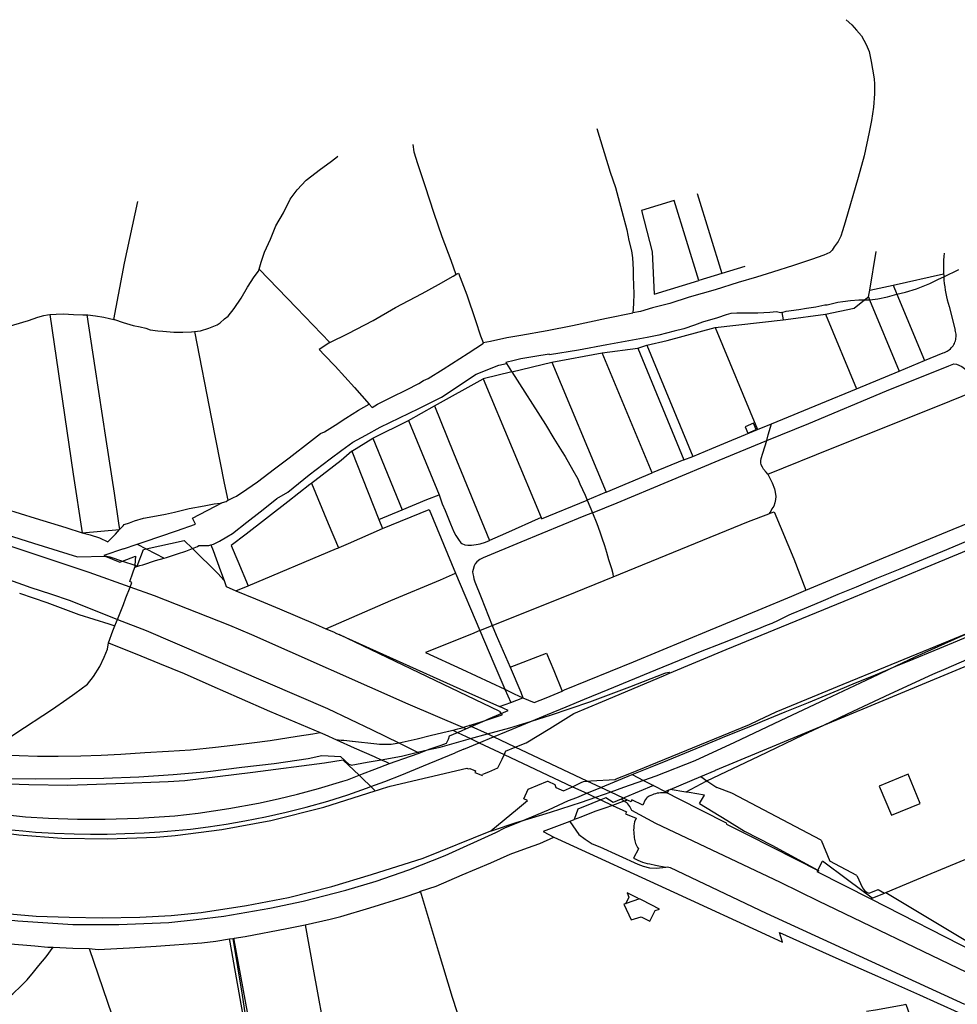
# Model space of a CAD drawing. Header units: inches. Extents: x 210911 to 224988, y 571697 to 586201.
# Tile 287 of 301: x 221613 to 222297, y 585464 to 586182. Entities that reach past the tile are written whole.
import ezdxf

# ---------------------------------------------------------------- set-up
doc = ezdxf.new("R2010")
doc.units = ezdxf.units.IN
doc.header["$MEASUREMENT"] = 0

msp = doc.modelspace()

# ---------------------------------------------------------------- linework, layer by layer
for points in [[(222216.224, 586181.906), (222220.399, 586178.184), (222223.873, 586174.239), (222227.489, 586170.152), (222230.854, 586163.875), (222232.938, 586158.733), (222234.6, 586151.316), (222235.529, 586145.877), (222236.585, 586138.725), (222237.019, 586134.888), (222236.834, 586127.752), (222236.142, 586118.227), (222234.854, 586108.473), (222233.11, 586099.771), (222229.336, 586082.508), (222225.048, 586066.835), (222215.651, 586034.153), (222213.589, 586027.924), (222212.375, 586024.112), (222210.365, 586020.185), (222207.617, 586016.172), (222206.059, 586013.752), (222204.414, 586012.072), (222200.014, 586010.216), (222190.871, 586007.044), (222177.725, 586002.643), (222162.449, 585997.668), (222150.92, 585994.151), (222137.574, 585990.289), (222120.793, 585984.914), (222101.711, 585979.45), (222087.57, 585975.047), (222075.075, 585971.755), (222066.216, 585969.152), (222060.69, 585968.124)], [(222034.339, 586102.475), (222044.14, 586070.604), (222047.94, 586059.638), (222049.868, 586052.291), (222052.606, 586042.276), (222056.127, 586028.75), (222057.676, 586020.849), (222059.595, 586013.347), (222060.315, 586008.231), (222060.786, 585999.789), (222060.738, 585995.212), (222061.065, 585987.764), (222061.388, 585982.448), (222061.091, 585974.686), (222060.69, 585968.124)], [(221900.035, 586090.768), (221900.743, 586085.471), (221903.601, 586076.948), (221908.803, 586061.065), (221915.463, 586040.864), (221921.235, 586023.845), (221927.718, 586006.543), (221931.537, 585996.079)], [(221788.088, 585999.994), (221789.467, 586005.073), (221791.811, 586012.44), (221796.168, 586021.887), (221800.127, 586031.56), (221805.62, 586041.15), (221810.488, 586051.137), (221815.816, 586057.799), (221822.309, 586064.975), (221832.834, 586072.898), (221839.785, 586077.885), (221843.927, 586081.247), (221845.47, 586082.321)], [(222107.498, 586055.26), (222125.508, 585996.717)], [(221681.945, 585963.295), (221689.742, 586004.325), (221699.563, 586049.262)], [(222090.772, 586050.117), (222066.919, 586042.674), (222074.646, 586012.503), (222076.258, 585981.765), (222108.739, 585991.771)], [(222108.739, 585991.771), (222090.772, 586050.117)], [(222233.49, 585984.54), (222238.22, 586012.8)], [(222287.66, 586011.6), (222287.458, 586009.112), (222287.317, 586006.62), (222287.238, 586004.125), (222287.22, 586001.629), (222287.264, 585999.134), (222287.37, 585996.64)], [(222142.376, 586001.81), (222125.508, 585996.717)], [(221740.782, 585954.495), (221745.213, 585955.015), (221751.375, 585956.902), (221757.28, 585959.443), (221759.493, 585960.84), (221762.698, 585963.802), (221765.394, 585965.655), (221769.701, 585971.377), (221774.943, 585978.778), (221779.445, 585986.945), (221784.431, 585994.289), (221787.548, 585998.559), (221788.088, 585999.994)], [(221788.088, 585999.994), (221815.103, 585971.857), (221839.657, 585946.412)], [(221839.657, 585946.412), (221852.871, 585953.133), (221871.065, 585962.632), (221887.497, 585971.958), (221906.883, 585982.199), (221918.775, 585988.816), (221929.559, 585994.948), (221931.537, 585996.079)], [(221931.537, 585996.079), (221933.442, 585997.169), (221939.445, 585981.206), (221945.931, 585962.482), (221949.505, 585951.259), (221951.533, 585946.446)], [(222125.508, 585996.717), (222108.739, 585991.771)], [(222250.5, 585988.37), (222287.37, 585996.64)], [(222253.252, 585981.724), (222259.533, 585983.287), (222267.484, 585985.718), (222277.336, 585989.46), (222283.665, 585992.57), (222287.466, 585994.41)], [(222287.37, 585996.64), (222287.412, 585995.525), (222287.466, 585994.41)], [(222287.466, 585994.41), (222298.347, 585999.82)], [(222287.466, 585994.41), (222287.633, 585991.974), (222287.865, 585989.543), (222288.162, 585987.119), (222288.523, 585984.704), (222288.949, 585982.299), (222289.439, 585979.907), (222289.993, 585977.528), (222290.61, 585975.165), (222291.29, 585972.82)], [(222233.49, 585984.54), (222250.5, 585988.37)], [(222250.5, 585988.37), (222253.252, 585981.724)], [(222229.706, 585977.543), (222232.46, 585979.74)], [(222232.46, 585979.74), (222233.49, 585984.54)], [(222232.46, 585979.74), (222233.315, 585977.668)], [(222233.315, 585977.668), (222235.426, 585977.76), (222239.456, 585978.247), (222246.357, 585979.795), (222253.252, 585981.724)], [(222253.252, 585981.724), (222273.32, 585933.26)], [(222169.275, 585968.414), (222172.534, 585969.371), (222181.652, 585970.61), (222187.275, 585971.587), (222194.149, 585972.48), (222200.681, 585973.913), (222202.358, 585973.973), (222210.111, 585975.807), (222213.774, 585976.439), (222219.342, 585977.103), (222225.535, 585977.512), (222229.706, 585977.543)], [(222201.22, 585967.12), (222222.07, 585971.45), (222229.706, 585977.543)], [(222229.706, 585977.543), (222230.564, 585977.549), (222233.315, 585977.668)], [(222233.315, 585977.668), (222254.81, 585925.58)], [(222291.29, 585972.82), (222295.8, 585955.51)], [(221591.141, 585954.173), (221597.299, 585955.233), (221608.968, 585959.319), (221619.673, 585962.636), (221626.488, 585964.923), (221630.861, 585966.124), (221633.673, 585966.755), (221635.157, 585966.87)], [(221635.157, 585966.87), (221639.922, 585967.193), (221645.122, 585967.316), (221652.538, 585966.988), (221659.244, 585966.659), (221662.333, 585966.761)], [(221635.157, 585966.87), (221652.225, 585850.513), (221658.735, 585807.775)], [(221662.333, 585966.761), (221662.88, 585966.779), (221668.593, 585965.879), (221674.703, 585964.895), (221678.797, 585963.965), (221681.945, 585963.295)], [(221662.333, 585966.761), (221668.098, 585928.352), (221676.213, 585875.801), (221682.227, 585836.494), (221685.282, 585814.694), (221686.134, 585810.197)], [(221951.533, 585946.446), (221956.672, 585947.463), (221968.6, 585950.185), (221978.995, 585951.852), (221998.11, 585955.128), (222016.656, 585958.828), (222041.365, 585964.132), (222060.69, 585968.124)], [(222169.275, 585968.414), (222168.445, 585968.17), (222165.489, 585968.818), (222160.546, 585968.468), (222151.881, 585967.884), (222141.596, 585967.979), (222136.425, 585967.8), (222132.078, 585967.536), (222128.699, 585966.62), (222122.339, 585964.42), (222111.548, 585961.273), (222105.615, 585959.073), (222097.749, 585956.472), (222090.764, 585954.669), (222079.546, 585951.806), (222070.969, 585950.056), (222041.602, 585944.687), (222021.067, 585940.841), (221999.821, 585937.419), (221999.451, 585938.016), (221989.112, 585936.235), (221978.944, 585934.539), (221973.094, 585933.164), (221968.947, 585932.218), (221967.9, 585931.926), (221968.388, 585931.162)], [(222169.275, 585968.414), (222170.319, 585963.036)], [(222170.319, 585963.036), (222172.35, 585963.27), (222201.22, 585967.12)], [(222201.22, 585967.12), (222223.72, 585912.68)], [(221681.945, 585963.295), (221682.378, 585963.203), (221688.718, 585961.054), (221696.053, 585958.907), (221701.282, 585957.978), (221705.177, 585956.876), (221708.504, 585955.631), (221714.074, 585954.874), (221717.711, 585954.71), (221725.781, 585954.07), (221732.288, 585954.139), (221738.567, 585954.235), (221740.782, 585954.495)], [(222070.84, 585944.5), (222085.64, 585947.98), (222120.79, 585957.33)], [(222120.79, 585957.33), (222170.319, 585963.036)], [(222120.79, 585957.33), (222151.64, 585882.96)], [(221740.782, 585954.495), (221753.181, 585890.722), (221762.506, 585843.973), (221765.141, 585831.447)], [(222287.12, 585938.97), (222288.062, 585939.284), (222288.977, 585939.668), (222289.861, 585940.122), (222290.707, 585940.642), (222291.51, 585941.225), (222292.267, 585941.869), (222292.972, 585942.568), (222293.622, 585943.319), (222294.212, 585944.117), (222294.739, 585944.958), (222295.201, 585945.838), (222295.593, 585946.75), (222295.915, 585947.689), (222296.164, 585948.65), (222296.339, 585949.628), (222296.438, 585950.616), (222296.462, 585951.608), (222296.409, 585952.6), (222296.281, 585953.585), (222296.077, 585954.557), (222295.8, 585955.51)], [(221839.657, 585946.412), (221831.755, 585941.382), (221835.542, 585937.238), (221843.371, 585929.15), (221857.494, 585913.624), (221868.138, 585901.546)], [(221868.138, 585901.546), (221870.365, 585899.035), (221874.366, 585901.544), (221884.471, 585906.622), (221895.57, 585911.987), (221904.368, 585916.694), (221907.859, 585918.662), (221911.294, 585920.174), (221922.248, 585927.102), (221940.465, 585938.82), (221951.731, 585945.976), (221951.533, 585946.446)], [(222064.22, 585942.36), (222070.84, 585944.5)], [(222070.84, 585944.5), (222104.32, 585863.45)], [(222001.628, 585932.099), (222038.28, 585939.02)], [(222038.28, 585939.02), (222064.22, 585942.36)], [(222074.71, 585851.36), (222038.28, 585939.02)], [(222064.22, 585942.36), (222097.94, 585860.9)], [(222273.32, 585933.26), (222287.12, 585938.97)], [(221876.15, 585884.72), (221904.41, 585898.39), (221921.11, 585906.56), (221946.34, 585923.28), (221962.78, 585929.96), (221968.388, 585931.162)], [(221968.388, 585931.162), (221972.135, 585925.292), (221972.231, 585925.14)], [(221972.231, 585925.14), (222001.628, 585932.099)], [(222001.628, 585932.099), (222041.107, 585837.366)], [(222158.31, 585875.105), (222189.006, 585887.53), (222245.567, 585911.132), (222291.211, 585929.557), (222294.766, 585931.028), (222296.864, 585930.779), (222300.684, 585929.075), (222303.488, 585926.732), (222305.531, 585924.006), (222307.131, 585920.643), (222308.547, 585914.929), (222309.82, 585910.911)], [(222254.81, 585925.58), (222273.32, 585933.26)], [(221972.231, 585925.14), (221951.33, 585919.97)], [(221972.231, 585925.14), (221996.789, 585886.676), (222002.924, 585876.528), (222009.058, 585866.697), (222011.166, 585863.399), (222016.855, 585853.377), (222020.435, 585847.161), (222021.972, 585843.416), (222025.877, 585835.041), (222027.301, 585831.617)], [(222223.72, 585912.68), (222254.81, 585925.58)], [(221915.95, 585900.39), (221951.33, 585919.97)], [(221951.33, 585919.97), (221993.66, 585818.82)], [(222159.201, 585850.401), (222206.163, 585869.407), (222252.506, 585887.961), (222291.993, 585903.637), (222309.82, 585910.911)], [(222161.807, 585887.154), (222197.87, 585902.03), (222223.72, 585912.68)], [(221765.141, 585831.447), (221765.371, 585831.611), (221769.288, 585833.438), (221771.475, 585834.323), (221778.908, 585839.482), (221786.882, 585844.983), (221799.137, 585854.415), (221809.862, 585862.366), (221826.231, 585874.933), (221832.756, 585880.062), (221835.623, 585881.432), (221843.341, 585886.307), (221851.145, 585891.296), (221860.51, 585897.141), (221868.138, 585901.546)], [(221896.82, 585889.5), (221915.95, 585900.39)], [(221915.95, 585900.39), (221929.77, 585866.01), (221956.117, 585802.15)], [(221871.03, 585876.61), (221896.82, 585889.5)], [(221896.82, 585889.5), (221919.2, 585835.51)], [(222087.454, 585705.29), (222128.703, 585722.492), (222214.911, 585757.867), (222271.218, 585781.277), (222328.224, 585804.816), (222391.577, 585831.296), (222470.165, 585864.044), (222526.601, 585886.756), (222536.005, 585887.799), (222556.655, 585890.589), (222563.581, 585891.535)], [(222142.523, 585884.979), (222144.519, 585880.353), (222150.654, 585883.001), (222148.664, 585887.623), (222142.523, 585884.979)], [(222151.64, 585882.96), (222161.807, 585887.154)], [(222158.31, 585875.105), (222159.412, 585879.061), (222161.807, 585887.154)], [(221752.707, 585798.837), (221754.609, 585799.382), (221759.094, 585801.494), (221764.372, 585804.716), (221768.629, 585807.282), (221778.87, 585815.488), (221788.629, 585823.096), (221796.97, 585829.564), (221800.941, 585832.699), (221808.802, 585837.29), (221824.376, 585850.026), (221839.866, 585861.653), (221848.406, 585868.008), (221856.265, 585873.736), (221865.887, 585878.927), (221876.15, 585884.72)], [(222104.32, 585863.45), (222118.16, 585869.21), (222151.64, 585882.96)], [(221855.63, 585867.15), (221871.03, 585876.61)], [(221871.03, 585876.61), (221892.43, 585824.57)], [(222031.077, 585822.302), (222049.223, 585829.515), (222123.494, 585860.6), (222158.31, 585875.105)], [(222159.201, 585850.401), (222157.974, 585851.865), (222156.06, 585854.083), (222155.165, 585855.478), (222154.333, 585857.318), (222153.947, 585858.715), (222154.07, 585860.177), (222154.192, 585861.829), (222155.387, 585865.771), (222158.31, 585875.105)], [(221855.63, 585867.15), (221847.751, 585860.339), (221828.601, 585845.673), (221826.596, 585844.109), (221826.267, 585843.852)], [(221855.63, 585867.15), (221875.32, 585817.5)], [(221195.792, 585854.51), (221211.879, 585853.319), (221212.274, 585858.645), (221220.213, 585857.192), (221259.701, 585851.751), (221310.007, 585844.038), (221353.247, 585835.983), (221417.051, 585822.315), (221458.991, 585812.066), (221487.859, 585804.513), (221498.289, 585802.708), (221538.92, 585791.318), (221605.93, 585773.281), (221621.323, 585767.882), (221635.841, 585763.239), (221650.094, 585758.381), (221684.582, 585744.471)], [(221693.833, 585768.067), (221663.961, 585778.793), (221636.906, 585787.648), (221564.035, 585812.169), (221504.835, 585828.823), (221491.932, 585831.97), (221455.293, 585840.054), (221422.431, 585847.067), (221388.276, 585854.327), (221360.017, 585859.135)], [(222097.94, 585860.9), (222074.71, 585851.36)], [(222097.94, 585860.9), (222104.32, 585863.45)], [(222041.107, 585837.366), (222074.71, 585851.36)], [(222159.201, 585850.401), (222160.594, 585847.552), (222162.194, 585844.189), (222163.924, 585839.873), (222164.567, 585837.334), (222164.832, 585834.221), (222164.775, 585832.061), (222164.211, 585829.518), (222163.392, 585827.165), (222162.127, 585825.192), (222161.18, 585823.411), (222159.754, 585821.595)], [(221509.805, 585848.789), (221535.096, 585843.366), (221557.098, 585837.776), (221580.494, 585831.251), (221602.752, 585825.15), (221624.614, 585818.423), (221646.874, 585811.612), (221658.735, 585807.775)], [(221826.267, 585843.852), (221826.187, 585843.79), (221825.779, 585843.472), (221824.961, 585842.834), (221808.818, 585830.242), (221778.446, 585806.65), (221767.603, 585798.424)], [(221826.267, 585843.852), (221838.423, 585814.574), (221845.831, 585796.762)], [(221892.43, 585824.57), (221910.4, 585831.91), (221919.2, 585835.51)], [(221919.2, 585835.51), (221921.46, 585828.714), (221923.7, 585823.892), (221927.545, 585814.309), (221930.043, 585808.407), (221931.514, 585805.616), (221933.493, 585802.699), (221935.09, 585800.416), (221935.918, 585799.91), (221938.019, 585798.836), (221940.18, 585798.778), (221942.786, 585798.786), (221946.218, 585799.176), (221949.14, 585799.629), (221953.204, 585800.911), (221956.117, 585802.15)], [(222041.107, 585837.366), (222027.301, 585831.617)], [(221686.134, 585810.197), (221688.638, 585812.682), (221689.545, 585813.707), (221693.265, 585814.936), (221697.126, 585816.45), (221703.657, 585818.31), (221710.303, 585819.515), (221719.676, 585821.38), (221726.208, 585822.671), (221736.999, 585825.534), (221747.821, 585827.344), (221755.233, 585828.864), (221759.892, 585829.214), (221761.33, 585829.713)], [(221704.077, 585801.037), (221727.683, 585809.255), (221741.511, 585813.999), (221739.372, 585818.26), (221755.748, 585826.989), (221761.33, 585829.713)], [(221761.33, 585829.713), (221764.009, 585830.642), (221765.141, 585831.447)], [(221993.66, 585818.82), (221994.092, 585817.787), (222027.301, 585831.617)], [(222027.301, 585831.617), (222031.077, 585822.302)], [(221875.32, 585817.5), (221892.43, 585824.57)], [(221877.945, 585810.882), (221911.938, 585824.685), (221931.12, 585778.17)], [(222031.077, 585822.302), (222024.845, 585819.79), (221979.011, 585800.983), (221951.397, 585789.534), (221948.986, 585788.129), (221946.703, 585786.598), (221945.563, 585785.134), (221944.742, 585783.607), (221944.052, 585780.873), (221943.739, 585779.347), (221943.934, 585777.823), (221944.322, 585775.791), (221944.709, 585774.013), (221945.352, 585771.855), (221950.028, 585760.495), (221958.036, 585740.008)], [(222031.077, 585822.302), (222034.269, 585814.607), (222036.577, 585808.323), (222037.99, 585804.007), (222039.915, 585798.421), (222041.328, 585793.66), (222042.871, 585788.328), (222044.99, 585781.663), (222045.955, 585778.044), (222046.371, 585775.653)], [(222046.371, 585775.653), (222144.994, 585816.059), (222159.754, 585821.595)], [(222159.754, 585821.595), (222160.866, 585822.012), (222163.66, 585823.1), (222178.008, 585788.705), (222186.81, 585765.874)], [(222186.81, 585765.874), (222243.414, 585789.332), (222294.326, 585810.249), (222320.48, 585821.123), (222329.509, 585824.981)], [(221579.019, 585813.628), (221588.503, 585810.987), (221623.351, 585800.169), (221655.352, 585790.279), (221675.696, 585790.64)], [(221875.32, 585817.5), (221877.945, 585810.882)], [(221993.66, 585818.82), (221967.741, 585807.115), (221956.117, 585802.15)], [(221658.735, 585807.775), (221686.134, 585810.197)], [(221658.735, 585807.775), (221664.7, 585806.129), (221671.579, 585804.037), (221677.612, 585801.208)], [(221677.612, 585801.208), (221683.138, 585806.787), (221686.134, 585810.197)], [(221845.831, 585796.762), (221846.292, 585796.956), (221853.22, 585799.87), (221877.945, 585810.882)], [(221986.668, 585670.421), (221998.278, 585675.29), (222011.923, 585680.781), (222025.431, 585686.387), (222042.654, 585693.43), (222077.285, 585707.758), (222094.716, 585714.833), (222109.91, 585721.061), (222126.157, 585727.57), (222135.616, 585731.126), (222144.973, 585734.953), (222151.347, 585737.43), (222158.86, 585740.497), (222162.336, 585741.89), (222166.853, 585743.92), (222174.76, 585747.83), (222176.423, 585748.59), (222185.749, 585752.536), (222198.113, 585757.706), (222210.53, 585762.95), (222223.722, 585768.317), (222238.694, 585774.576), (222255.681, 585781.501), (222289.591, 585795.455), (222325.475, 585810.504)], [(221689.08, 585796.121), (221698.959, 585799.297)], [(221698.959, 585799.297), (221700.511, 585799.796), (221704.077, 585801.037)], [(221698.959, 585799.297), (221705.639, 585795.903)], [(221705.639, 585795.903), (221733.367, 585802.098)], [(221733.367, 585802.098), (221739.283, 585796.262)], [(221689.08, 585796.121), (221674.588, 585791.107), (221675.696, 585790.64)], [(221699.044, 585783.453), (221703.529, 585795.432)], [(221703.529, 585795.432), (221705.639, 585795.903)], [(221705.639, 585795.903), (221718.746, 585789.244)], [(221718.746, 585789.244), (221720.306, 585789.683), (221728.455, 585792.284)], [(221728.455, 585792.284), (221734.56, 585794.285), (221739.283, 585796.262)], [(221739.283, 585796.262), (221743.02, 585797.826), (221744.013, 585798.538), (221747.423, 585798.402), (221751.315, 585798.438), (221752.707, 585798.837)], [(221739.283, 585796.262), (221757.881, 585777.916), (221762.344, 585772.98)], [(221752.707, 585798.837), (221754.329, 585794.893), (221759.78, 585779.978), (221762.344, 585772.98)], [(221767.603, 585798.424), (221772.344, 585787.001), (221779.926, 585769.036)], [(221779.926, 585769.036), (221844.449, 585796.18), (221845.371, 585796.568), (221845.831, 585796.762)], [(221675.696, 585790.64), (221676.862, 585790.661), (221678.927, 585790.164), (221688.333, 585787.027)], [(221675.696, 585790.64), (221686.218, 585786.21), (221688.333, 585787.027)], [(221688.333, 585787.027), (221697.83, 585790.694), (221697.278, 585784.043)], [(221688.333, 585787.027), (221697.278, 585784.043)], [(221700.979, 585783.766), (221703.07, 585784.364), (221712.27, 585787.422), (221718.746, 585789.244)], [(221693.833, 585768.067), (221695.111, 585771.34), (221693.547, 585772.179), (221695.836, 585778.523), (221697.164, 585782.675)], [(221697.278, 585784.043), (221697.164, 585782.675)], [(221697.164, 585782.675), (221700.979, 585783.766)], [(221697.278, 585784.043), (221699.044, 585783.453)], [(221836.66, 585737.678), (221883.928, 585758.278), (221920.239, 585773.436), (221931.12, 585778.17)], [(221931.12, 585778.17), (221949.035, 585736.39)], [(221762.344, 585772.98), (221764.012, 585768.426), (221771.058, 585765.373)], [(221958.036, 585740.008), (222012.191, 585761.685), (222046.371, 585775.653)], [(222058.398, 585632.189), (222145.728, 585667.933), (222152.366, 585670.976), (222165.237, 585677.169), (222214.139, 585697.281), (222244.945, 585709.917), (222308.812, 585736.114), (222311.794, 585737.329), (222345.337, 585751.005), (222348.852, 585752.745), (222398.676, 585773.465)], [(221613.157, 585763.79), (221633.031, 585756.776), (221656.516, 585748.232), (221678.35, 585741.278), (221682.727, 585739.827)], [(221690.817, 585760.342), (221693.833, 585768.067)], [(221936.516, 585665.692), (221896.697, 585682.741), (221782.524, 585733.265), (221766.47, 585740.057), (221711.672, 585761.662), (221693.833, 585768.067)], [(221771.058, 585765.373), (221779.926, 585769.036)], [(221771.058, 585765.373), (221785.335, 585759.464), (221802.903, 585752.143), (221829.19, 585741.098), (221836.66, 585737.678)], [(222009.045, 585692.326), (222010.822, 585693.065), (222061.099, 585713.663), (222117.279, 585736.946), (222152.066, 585751.338), (222176.697, 585761.445), (222186.81, 585765.874)], [(221684.582, 585744.471), (221688.92, 585755.483), (221690.817, 585760.342)], [(222348.923, 585752.228), (222324.287, 585742.219), (222300.038, 585732.02), (222266.346, 585716.975), (222252.439, 585710.359)], [(222252.439, 585710.359), (222260.966, 585713.892), (222284.491, 585723.665), (222297.471, 585728.93), (222311.939, 585734.91), (222344.2, 585747.998), (222349.699, 585750.376)], [(221682.727, 585739.827), (221683.888, 585742.709), (221684.552, 585744.394)], [(221684.552, 585744.394), (221684.582, 585744.471)], [(221684.552, 585744.394), (221705.462, 585736.425), (221837.907, 585679.666), (221870.547, 585664.104), (221889.774, 585654.51)], [(221678.056, 585727.43), (221681.23, 585736.109), (221682.727, 585739.827)], [(221836.66, 585737.678), (221842.249, 585735.501)], [(221842.249, 585735.501), (221844.404, 585734.279), (221846.338, 585733.417)], [(221949.035, 585736.39), (221942.995, 585733.792), (221909.375, 585720.316), (221935.957, 585708.359), (221967.173, 585693.734)], [(221949.035, 585736.39), (221958.036, 585740.008)], [(221949.035, 585736.39), (221959.209, 585712.299), (221967.173, 585693.734)], [(221958.036, 585740.008), (221960.859, 585733.079), (221971.152, 585709.594)], [(221653.389, 585690.587), (221662.695, 585697.412), (221667.231, 585702.964), (221671.791, 585710.307), (221674.988, 585717.107), (221677.25, 585722.939), (221678.056, 585727.43)], [(221678.056, 585727.43), (221701.754, 585717.871), (221715.247, 585712.444), (221733.323, 585705.125), (221753.374, 585696.159), (221773.426, 585687.32), (221795.514, 585677.661), (221832.601, 585662.049)], [(221963.003, 585677.609), (221846.338, 585733.417)], [(221846.338, 585733.417), (221887.881, 585714.895), (221934.351, 585693.805), (221963.354, 585680.909)], [(221971.152, 585709.594), (221997.705, 585719.967), (222002.894, 585707.402), (222009.045, 585692.326)], [(222199.93, 585667.426), (222309.407, 585712.97)], [(222289.295, 585708.75), (222304.359, 585715.215)], [(221971.152, 585709.594), (221978.853, 585691.515), (221980.475, 585687.466)], [(222060.094, 585631.318), (222073.425, 585636.848), (222086.156, 585641.976), (222110.994, 585652.207), (222129.027, 585659.73), (222145.372, 585666.146), (222155.234, 585670.28), (222171.638, 585677.048), (222188.891, 585684.053), (222201.631, 585689.306), (222210.339, 585693.048), (222223.078, 585698.268), (222235.953, 585703.495), (222246.929, 585708.076), (222252.439, 585710.359)], [(222252.439, 585710.359), (222234.801, 585701.968), (222201.592, 585686.313), (222168.168, 585670.527), (222134.718, 585654.89), (222105.804, 585641.465), (222077.485, 585630.339), (222068.361, 585627.075)], [(222084.716, 585705.697), (222087.181, 585705.944)], [(222087.454, 585705.29), (222087.181, 585705.944)], [(222279.588, 585704.722), (222289.295, 585708.75)], [(221974.869, 585651.362), (221982.722, 585654.486), (221999.979, 585664.89), (222017.551, 585675.803), (222038.499, 585684.756), (222082.998, 585703.432), (222087.454, 585705.29)], [(221986.668, 585670.421), (222000.597, 585674.758), (222029.134, 585684.462), (222058.362, 585695.322), (222083.888, 585705.438), (222084.716, 585705.697)], [(222248.334, 585690.375), (222279.588, 585704.722)], [(221967.173, 585693.734), (221971.48, 585684.005)], [(221967.173, 585693.734), (221974.153, 585690.358), (221980.475, 585687.466)], [(221980.475, 585687.466), (221988.731, 585683.855), (221997.3, 585687.437), (222009.045, 585692.326)], [(221587.704, 585645.99), (221609.664, 585661.155), (221637.302, 585679.172), (221647.772, 585686.355), (221653.389, 585690.587)], [(221971.48, 585684.005), (221980.475, 585687.466)], [(222217.191, 585675.596), (222248.334, 585690.375)], [(221963.003, 585677.609), (221964.521, 585675.954)], [(221963.354, 585680.909), (221971.48, 585684.005)], [(221964.521, 585675.954), (221969.616, 585678.147), (221963.354, 585680.909)], [(221941.276, 585667.184), (221949.184, 585669.693), (221952.856, 585670.915)], [(221942.767, 585666.481), (221952.856, 585670.915)], [(221952.856, 585670.915), (221954.762, 585671.752), (221964.521, 585675.954)], [(221952.856, 585670.915), (221965.335, 585675.066)], [(221954.464, 585660.973), (221970.757, 585665.468), (221986.668, 585670.421)], [(221958.938, 585658.866), (221968.396, 585662.759), (221986.668, 585670.421)], [(221964.521, 585675.954), (221965.335, 585675.066)], [(222199.93, 585667.426), (222217.191, 585675.596)], [(221890.227, 585654.613), (221903.184, 585657.547), (221912.732, 585659.856), (221926.209, 585662.927)], [(221926.209, 585662.927), (221926.247, 585662.936)], [(221926.247, 585662.936), (221929.294, 585663.682)], [(221929.294, 585663.682), (221929.55, 585663.745), (221932.849, 585664.625), (221936.13, 585665.572), (221936.516, 585665.692)], [(221929.294, 585663.682), (221932.717, 585662.072)], [(221932.717, 585662.072), (221933.371, 585662.353), (221938.772, 585664.726)], [(221936.516, 585665.692), (221939.402, 585666.589)], [(221938.772, 585664.726), (221936.516, 585665.692)], [(221938.772, 585664.726), (221942.767, 585666.481)], [(221939.402, 585666.589), (221941.276, 585667.184)], [(221942.767, 585666.481), (221941.276, 585667.184)], [(221954.464, 585660.973), (221942.767, 585666.481)], [(222120.917, 585634.555), (222199.93, 585667.426)], [(222184.861, 585660.293), (222199.93, 585667.426)], [(221587.704, 585645.99), (221605.767, 585645.415), (221612.885, 585645.28), (221626.342, 585644.799), (221641.323, 585644.839), (221657.887, 585645.163), (221672.635, 585645.573), (221687.092, 585646.222), (221704.64, 585647.485), (221721.764, 585648.552), (221737.835, 585649.454), (221756.169, 585651.274), (221768.756, 585652.882), (221782.724, 585654.434), (221795.92, 585656.25), (221815.606, 585659.35), (221827.188, 585661.115), (221832.601, 585662.049)], [(221832.601, 585662.049), (221835.995, 585660.62), (221844.447, 585656.692)], [(221844.447, 585656.692), (221845.981, 585656.674), (221847.714, 585656.589)], [(221844.447, 585656.692), (221857.194, 585650.768), (221871.834, 585644.519), (221876.994, 585642.231)], [(221847.714, 585656.589), (221849.776, 585656.478), (221851.866, 585656.31), (221853.951, 585656.089), (221855.943, 585655.824)], [(221855.943, 585655.824), (221855.998, 585655.817)], [(221855.998, 585655.817), (221873.811, 585653.863)], [(221910.856, 585649.338), (221912.752, 585650.034), (221920.752, 585652.851), (221924.561, 585654.323), (221926.141, 585657.314), (221926.833, 585659.539)], [(221910.856, 585649.338), (221919.942, 585651.448), (221942.228, 585657.597)], [(221926.833, 585659.539), (221932.717, 585662.072)], [(221932.717, 585662.072), (221942.228, 585657.597)], [(221942.228, 585657.597), (221954.464, 585660.973)], [(221942.228, 585657.597), (221948.588, 585654.605)], [(221948.588, 585654.605), (221958.938, 585658.866)], [(221958.938, 585658.866), (221954.464, 585660.973)], [(221974.869, 585651.362), (221958.938, 585658.866)], [(222152.421, 585644.691), (222184.861, 585660.293)], [(221873.811, 585653.863), (221875.727, 585653.658), (221877.61, 585653.528), (221879.495, 585653.469), (221881.374, 585653.482)], [(221881.374, 585653.482), (221881.428, 585653.483)], [(221881.428, 585653.483), (221882.897, 585653.526), (221884.368, 585653.626), (221885.834, 585653.784), (221887.293, 585654), (221888.741, 585654.273), (221889.774, 585654.51)], [(221889.774, 585654.51), (221890.227, 585654.613)], [(221889.774, 585654.51), (221903.542, 585647.639)], [(221903.542, 585647.639), (221910.856, 585649.338)], [(221904.681, 585647.071), (221910.856, 585649.338)], [(221937.282, 585649.951), (221930.976, 585647.209)], [(221937.282, 585649.951), (221948.588, 585654.605)], [(221948.588, 585654.605), (221966.639, 585646.112)], [(221967.74, 585648.526), (221966.639, 585646.112)], [(221967.74, 585648.526), (221974.869, 585651.362)], [(222027.399, 585626.622), (221974.869, 585651.362)], [(221860.936, 585630.877), (221849.351, 585641.996), (221835.687, 585639.695), (221783.367, 585632.954), (221733.775, 585626.82), (221721.479, 585626.08), (221683.512, 585624.641), (221648.389, 585623.479), (221619.836, 585623.902), (221570.436, 585625.673), (221557.9, 585626.589)], [(221855.213, 585638.347), (221853.751, 585638.628), (221847.513, 585644.227), (221833.755, 585645.131), (221823.624, 585642.766), (221798.829, 585639.317), (221775.325, 585636.431), (221750.432, 585633.491), (221725.289, 585631.285), (221700.079, 585629.552), (221674.725, 585628.527), (221650.357, 585628.2), (221625.063, 585628.126), (221600.488, 585628.307), (221577.334, 585629.201), (221563.053, 585630.083)], [(221855.213, 585638.347), (221866.699, 585640.368), (221876.994, 585642.231)], [(221869.558, 585622.63), (221879.588, 585626.215), (221892.182, 585631.251), (221907.812, 585637.701), (221930.976, 585647.209)], [(221876.994, 585642.231), (221891.759, 585644.903), (221903.542, 585647.639)], [(221876.994, 585642.231), (221880.236, 585640.794), (221883.101, 585639.468)], [(221883.101, 585639.468), (221898.276, 585644.72), (221904.681, 585647.071)], [(221903.542, 585647.639), (221904.681, 585647.071)], [(221966.639, 585646.112), (221964.957, 585642.425), (221961.96, 585636.083), (221961.857, 585636.039)], [(221966.639, 585646.112), (222016.71, 585622.555)], [(222114.686, 585626.859), (222152.421, 585644.691)], [(221860.936, 585630.877), (221863.42, 585631.852), (221872.371, 585635.435), (221883.101, 585639.468)], [(221872.731, 585619.599), (221874.229, 585620.08), (221877.876, 585621.329), (221881.088, 585622.243), (221883.597, 585622.842), (221939.382, 585636.081), (221940.515, 585635.558)], [(221940.515, 585635.558), (221941.592, 585635.819), (221945.73, 585634.052), (221945.352, 585632.97), (221949.743, 585631.204), (221950.571, 585630.761), (221950.847, 585631.356)], [(221961.857, 585636.039), (221955.303, 585633.252)], [(222110.173, 585630.021), (222120.659, 585634.448), (222120.917, 585634.555)], [(221539.421, 585613.47), (221549.985, 585611.219), (221567.668, 585607.647), (221588.655, 585604.021), (221602.2, 585602.28), (221617.525, 585600.67), (221634.182, 585599.573), (221655.543, 585598.743), (221675.565, 585598.799), (221699.971, 585599.63), (221726.345, 585601.355), (221743.565, 585603.309), (221765.866, 585606.612), (221787.465, 585610.484), (221801.885, 585613.574), (221815.858, 585616.98), (221831.29, 585621.343), (221849.135, 585626.603), (221852.501, 585627.565), (221860.936, 585630.877)], [(221869.558, 585622.63), (221863.087, 585628.813), (221860.936, 585630.877)], [(221955.303, 585633.252), (221950.847, 585631.356)], [(222027.399, 585626.622), (222029.885, 585626.777)], [(222029.885, 585626.777), (222047.699, 585627.89), (222048.553, 585628.159), (222058.398, 585632.189)], [(222037.317, 585621.951), (222060.094, 585631.318)], [(222068.361, 585627.075), (222053.743, 585621.844), (222044.448, 585618.592)], [(222060.094, 585631.318), (222068.361, 585627.075)], [(222068.361, 585627.075), (222075.685, 585623.316)], [(222087.76, 585620.557), (222110.173, 585630.021)], [(222110.173, 585630.021), (222114.686, 585626.859)], [(222113.752, 585626.417), (222114.686, 585626.859)], [(222114.686, 585626.859), (222121.797, 585621.876)], [(222270.227, 585610.271), (222261.46, 585631.558), (222240.44, 585623.014), (222249.241, 585601.702), (222270.227, 585610.271)], [(221604.294, 585591.366), (221615.656, 585590.26), (221624.91, 585589.489), (221638.622, 585588.631), (221652.924, 585588.213), (221664.939, 585587.91), (221677.101, 585587.915), (221689.995, 585588.288), (221704.04, 585588.878), (221715.576, 585589.608), (221726.578, 585590.579), (221737.978, 585591.68), (221750.785, 585593.366), (221763.976, 585595.31), (221777.54, 585597.644), (221792.687, 585600.652), (221807.568, 585603.933), (221822.269, 585607.685), (221838.119, 585612.043), (221852.726, 585616.576), (221866.347, 585621.483), (221869.558, 585622.63)], [(221677.375, 585584.4), (221712.763, 585585.853), (221726.606, 585587.001), (221760.659, 585591.25), (221796.463, 585597.899), (221835.286, 585607.585), (221872.731, 585619.599)], [(221872.731, 585619.599), (221869.558, 585622.63)], [(221983.667, 585612.484), (221981.137, 585613.693), (221984.229, 585620.753), (221998.322, 585626.511)], [(221998.322, 585626.511), (221998.703, 585626.658), (222003.822, 585624.262), (222004.553, 585621.999), (222008.425, 585620.224)], [(222008.425, 585620.224), (222010.124, 585619.446), (222016.71, 585622.555)], [(222016.71, 585622.555), (222022.991, 585625.519)], [(222016.71, 585622.555), (222027.006, 585617.711)], [(222022.991, 585625.519), (222024.54, 585626.25), (222025.832, 585626.524), (222027.399, 585626.622)], [(222027.006, 585617.711), (222037.317, 585621.951)], [(222037.317, 585621.951), (222027.399, 585626.622)], [(222044.448, 585618.592), (222037.317, 585621.951)], [(222075.685, 585623.316), (222054.805, 585614.661), (222053.761, 585614.206)], [(222075.685, 585623.316), (222084.084, 585619.005)], [(222084.084, 585619.005), (222086.765, 585620.137)], [(222086.765, 585620.137), (222085.746, 585618.137)], [(222086.765, 585620.137), (222087.76, 585620.557)], [(222099.389, 585618.625), (222087.76, 585620.557)], [(222113.752, 585626.417), (222099.389, 585618.625)], [(222198.137, 585583.66), (222132.892, 585617.867), (222121.797, 585621.876)], [(221976.443, 585606.498), (221983.667, 585612.484)], [(222033.371, 585614.716), (222022.896, 585611.051), (222000.357, 585603.797), (221978.549, 585597.215)], [(221999.033, 585605.786), (222013.763, 585612.388), (222019.853, 585614.769)], [(222037.301, 585612.867), (222030.601, 585610.273), (222020.381, 585606.051), (222017.692, 585598.586)], [(222019.853, 585614.769), (222027.006, 585617.711)], [(222027.006, 585617.711), (222033.371, 585614.716)], [(222044.448, 585618.592), (222033.371, 585614.716)], [(222033.371, 585614.716), (222037.301, 585612.867)], [(222052.019, 585613.446), (222046.299, 585610.952), (222041.013, 585614.304), (222037.301, 585612.867)], [(222037.301, 585612.867), (222045.68, 585608.925)], [(222053.761, 585614.206), (222044.448, 585618.592)], [(222053.761, 585614.206), (222052.019, 585613.446)], [(222054.314, 585611.935), (222052.019, 585613.446)], [(222056.831, 585612.76), (222053.761, 585614.206)], [(222056.831, 585612.76), (222054.314, 585611.935)], [(222059.369, 585611.565), (222056.831, 585612.76)], [(222067.79, 585609.036), (222059.97, 585612.843), (222059.369, 585611.565)], [(222069.706, 585612.903), (222067.79, 585609.036)], [(222073.795, 585616.184), (222073.092, 585615.89), (222072.419, 585615.532), (222071.782, 585615.113), (222071.188, 585614.636), (222070.641, 585614.105), (222070.145, 585613.526), (222069.706, 585612.903)], [(222085.618, 585617.885), (222084.299, 585618.049), (222083.102, 585618.126), (222081.902, 585618.131), (222080.705, 585618.063), (222079.513, 585617.925), (222078.332, 585617.715), (222077.165, 585617.435), (222076.017, 585617.086), (222074.893, 585616.668), (222073.795, 585616.184)], [(222084.084, 585619.005), (222085.746, 585618.137)], [(222085.746, 585618.137), (222085.618, 585617.885)], [(222085.746, 585618.137), (222093.759, 585613.953), (222128.643, 585596.204), (222128.838, 585595.227), (222144.622, 585587.426), (222196.432, 585561.257), (222194.902, 585560.716), (222234.238, 585540.752)], [(222112.877, 585616.386), (222101.798, 585618.225), (222099.389, 585618.625)], [(222109.194, 585610.27), (222112.877, 585616.386)], [(221957.01, 585590.395), (221976.443, 585606.498)], [(221978.549, 585597.215), (221986.808, 585600.658), (221999.033, 585605.786)], [(222045.68, 585608.925), (222040.091, 585606.953), (222033.725, 585604.576), (222025.506, 585601.458)], [(222054.314, 585611.935), (222052.79, 585611.434), (222045.68, 585608.925)], [(222045.68, 585608.925), (222055.872, 585604.13)], [(222056.519, 585610.483), (222054.314, 585611.935)], [(222056.899, 585610.043), (222056.519, 585610.483)], [(222304.254, 585487.103), (222196.188, 585539.148), (222168.339, 585552.574), (222077.354, 585595.688), (222059.993, 585605.112), (222058.479, 585608.215), (222056.899, 585610.043)], [(222109.194, 585610.27), (222129.206, 585598.22), (222142.193, 585590.226), (222161.927, 585579.891), (222195.505, 585561.784)], [(221523.558, 585603.165), (221526.391, 585602.422), (221530.591, 585601.418), (221533.532, 585600.753), (221534.833, 585600.425), (221555.095, 585596.038), (221569.752, 585593.267), (221612.587, 585587.378), (221643.899, 585585.002), (221677.375, 585584.4)], [(222017.692, 585598.586), (222017.609, 585598.356), (222014.618, 585597.232)], [(222025.506, 585601.458), (222022.731, 585600.392), (222019.911, 585599.36), (222017.692, 585598.586)], [(222055.872, 585604.13), (222055.273, 585602.856), (222063.091, 585599.552)], [(222063.091, 585599.552), (222061.816, 585596.98)], [(221509.864, 585542.319), (221529.214, 585537.572), (221534.165, 585536.373), (221549.84, 585533.2), (221561.429, 585531.065), (221574.761, 585528.837), (221611.998, 585524.715), (221652.147, 585522.123), (221685.494, 585521.947), (221722.05, 585523.538), (221741.994, 585525.572), (221762.284, 585528.032), (221795.651, 585533.865), (221819.992, 585538.967), (221851.164, 585547.086), (221873.322, 585553.639), (221897.12, 585561.807), (221923.593, 585572.422), (221960.677, 585589.101), (221967.317, 585592.532), (221978.549, 585597.215)], [(221978.549, 585597.215), (221976.002, 585596.446), (221957.135, 585590.188)], [(222014.618, 585597.232), (222006.879, 585594.323), (221995.198, 585589.78), (222002.928, 585585.692)], [(222014.618, 585597.232), (222021.259, 585587.787), (222025.766, 585584.172), (222031.008, 585580.965), (222036.492, 585578.648), (222064.254, 585566.161), (222068.211, 585564.621), (222072.779, 585563.337), (222077.889, 585563.1), (222084.758, 585563.896)], [(222061.816, 585596.98), (222061.543, 585595.477), (222061.348, 585593.961), (222061.229, 585592.438), (222061.189, 585590.911), (222061.227, 585589.383), (222061.343, 585587.86), (222061.536, 585586.344)], [(222245.244, 585545.36), (222275.284, 585557.937), (222362.943, 585594.288)], [(221490.125, 585552.322), (221534.949, 585540.647), (221570.676, 585533.724), (221597.219, 585530.488), (221625.172, 585528.041), (221649.47, 585527.285), (221673.482, 585527.006), (221700.878, 585527.284), (221723.9, 585528.665), (221745.631, 585530.732), (221778.702, 585536.004), (221809.47, 585541.797), (221841.004, 585549.865), (221869.93, 585558.437), (221907.554, 585570.438), (221957.01, 585590.395)], [(221905.765, 585546.257), (221917.013, 585550.107), (221936.12, 585558.293), (221957.004, 585567.119), (221971.223, 585573.258), (221983.73, 585577.93), (221992.81, 585581.196), (222002.928, 585585.692)], [(221957.135, 585590.188), (221957.01, 585590.395)], [(222002.928, 585585.692), (222005.766, 585584.472), (222090.623, 585545.509), (222160.393, 585513.429), (222169.877, 585509.262), (222167.567, 585516.181), (222208.689, 585497.68), (222239.242, 585484.423), (222269.67, 585470.848), (222282.72, 585464.913), (222299.971, 585457.019), (222333.963, 585441.929), (222376.039, 585423.304), (222401.63, 585411.368), (222423.463, 585401.899), (222428.075, 585399.563)], [(222061.536, 585586.344), (222061.627, 585585.274), (222061.786, 585584.213), (222062.011, 585583.163), (222062.301, 585582.13), (222062.656, 585581.117), (222063.075, 585580.128), (222063.554, 585579.168), (222064.093, 585578.239), (222064.73, 585577.288)], [(222198.137, 585583.66), (222204.422, 585568.345)], [(222064.73, 585577.288), (222061.1, 585570.39)], [(222061.1, 585570.39), (222062.708, 585569.59), (222064.347, 585568.856), (222066.014, 585568.189), (222067.707, 585567.589), (222069.423, 585567.059), (222071.158, 585566.598), (222072.911, 585566.207)], [(222072.911, 585566.207), (222077.168, 585565.375), (222084.758, 585563.896)], [(222084.758, 585563.896), (222085.944, 585564.033), (222087.738, 585563.491), (222157.999, 585530.365), (222302.69, 585463.857)], [(222195.505, 585561.784), (222198.986, 585568.239)], [(222235.294, 585541.194), (222217.199, 585554.659), (222198.986, 585568.239)], [(222224.055, 585557.746), (222204.422, 585568.345)], [(222224.055, 585557.746), (222228.251, 585548.898), (222229.684, 585546.82), (222231.49, 585545.46), (222233.118, 585544.976), (222239.654, 585547.622)], [(221821.479, 585521.794), (221839.732, 585526.003), (221847.672, 585527.868), (221868.818, 585534.28), (221893.711, 585541.974), (221904.442, 585545.561), (221905.765, 585546.257)], [(221846.037, 585386.572), (221911.633, 585404.156), (221953.296, 585414.946), (221942.491, 585434.547), (221935.774, 585447.871), (221929.16, 585468.882), (221918.882, 585502.526), (221905.765, 585546.257)], [(222055.642, 585537.362), (222053.94, 585536.78), (222059.5, 585525.43), (222066.65, 585527.71), (222073, 585524.5), (222076.95, 585532.34), (222079.96, 585533.31), (222067.3, 585539.77), (222065.49, 585540.73)], [(222064.246, 585541.328), (222056.59, 585545.235), (222057.642, 585541.981), (222055.421, 585537.476), (222055.642, 585537.362)], [(222065.49, 585540.73), (222055.642, 585537.362)], [(222064.246, 585541.328), (222065.49, 585540.73)], [(222234.238, 585540.752), (222235.294, 585541.194)], [(222234.238, 585540.752), (222310.49, 585501.847), (222306.146, 585500.22), (222316.001, 585495.105), (222355.365, 585475.144), (222426.585, 585438.554)], [(222235.294, 585541.194), (222244.203, 585544.924)], [(222239.654, 585547.622), (222244.203, 585544.924)], [(222244.203, 585544.924), (222245.244, 585545.36)], [(222245.244, 585545.36), (222314.468, 585503.829), (222397.534, 585455.485), (222398.167, 585455.084), (222398.768, 585454.637), (222399.334, 585454.147), (222399.861, 585453.615), (222400.389, 585453.083), (222400.955, 585452.592), (222401.572, 585452.168), (222402.189, 585451.744), (222402.85, 585451.392), (222403.536, 585451.09), (222404.242, 585450.84), (222404.965, 585450.644)], [(221498.393, 585527.324), (221512.636, 585523.566), (221528.856, 585519.926), (221561.485, 585513.727), (221578.084, 585511.105), (221596.651, 585508.933), (221603.646, 585508.064), (221624.31, 585506.596), (221633.848, 585505.416), (221637.719, 585505.426)], [(221769.669, 585511.994), (221777.797, 585513.251), (221808.226, 585519.181), (221821.479, 585521.794)], [(221821.479, 585521.794), (221827.454, 585489.437), (221837.29, 585435.016), (221846.037, 585386.572)], [(221766.361, 585511.487), (221768.789, 585511.858)], [(221768.789, 585511.858), (221769.669, 585511.994)], [(221768.789, 585511.858), (221775.646, 585470.55), (221777.632, 585457.677)], [(221870.114, 585251.546), (221856.099, 585253.176), (221812.399, 585264.97), (221794.881, 585374.997), (221769.856, 585510.921), (221769.669, 585511.994)], [(221516.018, 585432.368), (221534.577, 585440.652), (221548.605, 585446.854), (221572.796, 585455.245), (221586.003, 585459.856), (221594.703, 585462.294), (221596.607, 585463.316), (221600.541, 585465.614), (221603.393, 585468.037), (221608.276, 585471.545), (221614.424, 585477.28), (221618.732, 585481.803), (221623.291, 585487.216), (221627.28, 585492.055), (221632.662, 585498.551), (221637.719, 585505.426)], [(221637.719, 585505.426), (221652.03, 585504.768), (221664.05, 585504.47)], [(221664.05, 585504.47), (221670.466, 585503.93), (221693.346, 585505.074), (221712.729, 585506.335), (221746.22, 585508.652), (221756.323, 585509.951), (221766.361, 585511.487)], [(221775.949, 585457.019), (221766.765, 585509.248), (221766.361, 585511.487)], [(221664.05, 585504.47), (221680.472, 585456.18), (221691.448, 585424.049)], [(222231.191, 585458.721), (222237.668, 585459.895), (222257.871, 585463.445), (222259.903, 585463.959), (222266.196, 585445.859)]]:
    msp.add_lwpolyline(points)

doc.saveas('drawing.dxf')
